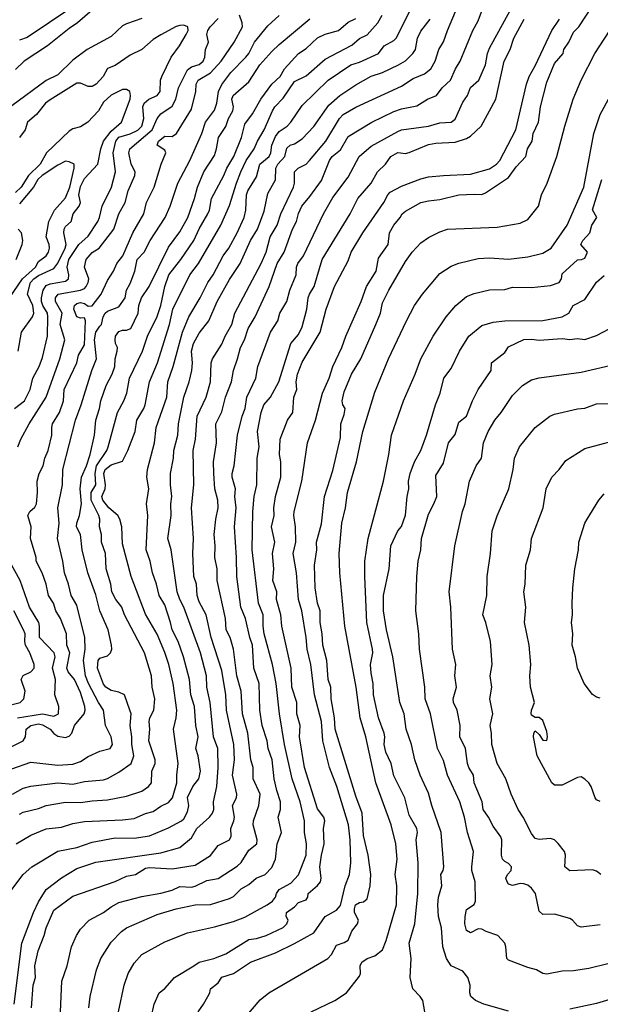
# Model space of a CAD drawing. Header units: metres. Extents: x -46681 to -43747, y -240911 to -237677.
# Tile 427 of 656: x -44650 to -44574, y -239799 to -239670. Entities that reach past the tile are written whole.
import ezdxf

# ---------------------------------------------------------------- set-up
doc = ezdxf.new("R2010")
doc.units = ezdxf.units.M
doc.layers.add('CONTOUR_INDEX', color=1, linetype='Continuous')
doc.layers.add('CONTOUR_INTER', color=3, linetype='Continuous')

msp = doc.modelspace()

# ---------------------------------------------------------------- linework, layer by layer
at = {"layer": 'CONTOUR_INDEX'}
for points, elevation in [([(-44651.1, -239767.68), (-44648.6, -239766.81), (-44645.1, -239767.2), (-44643.1, -239767.1), (-44642.1, -239766.76), (-44641.1, -239766.1), (-44639.6, -239765.37), (-44638.23, -239765.02), (-44637.92, -239764.52), (-44638.1, -239763.52), (-44638.86, -239762.02), (-44639.12, -239760.02), (-44639.77, -239759.02), (-44641.06, -239756.52), (-44641.45, -239755.52), (-44641.72, -239753.52), (-44641.49, -239752.02), (-44641.57, -239750.52), (-44642.6, -239746.27), (-44643.35, -239745.02), (-44643.67, -239743.52), (-44644.22, -239742.02), (-44644.42, -239740.52), (-44645.11, -239737.52), (-44644.92, -239735.52), (-44645.08, -239733.52), (-44644.47, -239730.52), (-44644.44, -239728.52), (-44642.78, -239722.02), (-44642.02, -239720.02), (-44640.63, -239715.52), (-44640.01, -239714.02), (-44640.27, -239711.52), (-44640.1, -239710.52), (-44639.6, -239709.71), (-44639.35, -239709.52), (-44639.16, -239708.52), (-44638.9, -239708.02), (-44638.6, -239707.77), (-44637.1, -239707.19), (-44636.28, -239706.02), (-44636.09, -239705.02), (-44635.6, -239704.13), (-44634.99, -239702.52), (-44634.71, -239701.02), (-44633.8, -239700.02), (-44633.01, -239698.52), (-44631.02, -239695.52), (-44630.37, -239694.02), (-44629.39, -239691.02), (-44627.82, -239688.02), (-44626.22, -239684.52), (-44625.78, -239683.02), (-44624.6, -239681.45), (-44624.27, -239680.52), (-44624.04, -239679.02), (-44623.6, -239678.1), (-44622.43, -239676.52), (-44620.46, -239674.52), (-44620.08, -239674.02), (-44619.35, -239672.52), (-44617.6, -239670.39), (-44616.1, -239669.03)], 95), ([(-44643.27, -239668.02), (-44649.1, -239671.91), (-44650.1, -239672.3)], 95), ([(-44650.8, -239798.52), (-44649.8, -239790.52), (-44648.26, -239786.52), (-44647.6, -239785.1), (-44646.59, -239783.52), (-44644.6, -239781.96), (-44642.6, -239780.74), (-44640.1, -239779.94), (-44631.6, -239778.71), (-44629.1, -239777.99), (-44627.6, -239776.73), (-44626.89, -239775.52), (-44625.25, -239774.02), (-44624.84, -239773.52), (-44624.67, -239773.02), (-44624.72, -239772.02), (-44624.28, -239770.02), (-44624.08, -239767.52), (-44624.15, -239765.02), (-44624.71, -239763.52), (-44625.16, -239759.02), (-44625.57, -239757.02), (-44625.64, -239755.52), (-44626.43, -239752.52), (-44628.61, -239746.52), (-44629.13, -239745.52), (-44629.46, -239744.52), (-44630.26, -239739.02), (-44630.68, -239737.52), (-44630.26, -239734.52), (-44630.29, -239733.02), (-44630.15, -239732.02), (-44630.36, -239730.52), (-44630.36, -239729.02), (-44629.96, -239727.02), (-44629.91, -239726.02), (-44629.36, -239724.02), (-44629.29, -239722.52), (-44628.59, -239719.02), (-44627.89, -239717.02), (-44627.53, -239715.52), (-44627.46, -239714.52), (-44627.61, -239713.02), (-44627.33, -239712.02), (-44626.6, -239710.64), (-44625.32, -239709.02), (-44624.23, -239706.52), (-44622.6, -239703.61), (-44621.23, -239701.52), (-44619.89, -239698.52), (-44618.97, -239697.02), (-44618.1, -239694.66), (-44617.6, -239692.34), (-44616.6, -239690.55), (-44616.56, -239689.02), (-44616.29, -239688.52), (-44615.37, -239687.52), (-44615.1, -239686.44), (-44614.68, -239686.02), (-44614.1, -239685.86), (-44613.1, -239685.21), (-44611.6, -239683.6), (-44609.6, -239680.81), (-44608.16, -239679.52), (-44606.1, -239678.14), (-44604.1, -239677), (-44602.6, -239676.51), (-44600.49, -239675.52), (-44599.6, -239674.98), (-44598.61, -239674.02), (-44598.28, -239673.52), (-44598.02, -239672.02), (-44597.6, -239671.09), (-44596.35, -239669.52)], 100), ([(-44633.26, -239802.02), (-44632.48, -239798.52), (-44631.82, -239797.02), (-44631.1, -239796.45), (-44629.83, -239795.02), (-44627.27, -239793.52), (-44626.6, -239793), (-44624.66, -239792.52), (-44623.1, -239791.91), (-44620.1, -239790.03), (-44619.1, -239789.9), (-44617.81, -239789.52), (-44615.6, -239788.5), (-44615.12, -239788.02), (-44614.96, -239787.52), (-44615.19, -239787.02), (-44615.15, -239786.52), (-44614.1, -239785.78), (-44613.6, -239785.21), (-44612.6, -239784.86), (-44612.39, -239784.52), (-44612.32, -239784.02), (-44611.1, -239782.98), (-44610.72, -239782.52), (-44610.61, -239782.02), (-44610.78, -239780.52), (-44610.6, -239778.99), (-44610.25, -239777.52), (-44610.31, -239775.52), (-44610.16, -239774.52), (-44610.27, -239774.02), (-44611.1, -239772.94), (-44612.79, -239767.52), (-44613.44, -239763.52), (-44613.39, -239762.02), (-44613.81, -239760.52), (-44613.8, -239759.02), (-44614.45, -239757.02), (-44614.56, -239754.52), (-44615.77, -239749.02), (-44615.89, -239747.52), (-44616.46, -239745.52), (-44616.41, -239744.52), (-44616.93, -239743.02), (-44616.82, -239741.52), (-44617.01, -239739.52), (-44616.67, -239738.02), (-44617.13, -239736.02), (-44616.77, -239734.52), (-44616.8, -239733.52), (-44616.6, -239732.02), (-44615.9, -239729.52), (-44615.91, -239727.52), (-44616.07, -239726.52), (-44615.99, -239724.52), (-44615.05, -239722.02), (-44614.34, -239721.02), (-44614.2, -239719.02), (-44613.81, -239718.02), (-44613.89, -239717.02), (-44613.72, -239716.02), (-44613.1, -239714.46), (-44610.75, -239710.52), (-44609.97, -239707.52), (-44608.89, -239704.52), (-44607.1, -239701.16), (-44606.68, -239700.02), (-44605.19, -239697.52), (-44602.42, -239693.52), (-44601.9, -239692.52), (-44601.6, -239692.2), (-44600.1, -239691.4), (-44597.6, -239690.42), (-44596.6, -239690.18), (-44594.6, -239689.98), (-44591.1, -239689.83), (-44588.6, -239689.13), (-44587.69, -239688.52), (-44587.26, -239688.02), (-44585.17, -239684.02), (-44583.77, -239678.02), (-44583.39, -239677.02), (-44582.6, -239675.64), (-44580.43, -239671.02), (-44579.45, -239669.52)], 105), ([(-44651.4, -239706.02), (-44649.69, -239703.52), (-44647.99, -239702.02), (-44647.6, -239701.28), (-44646.6, -239700.52), (-44646.31, -239700.02), (-44646.18, -239699.52), (-44646.23, -239699.02), (-44646.62, -239698.02), (-44646.28, -239696.02), (-44645.52, -239694.52), (-44644.1, -239692.92), (-44643.51, -239691.52), (-44642.94, -239689.02), (-44642.95, -239688.52), (-44643.6, -239688.19), (-44644.1, -239688.14), (-44645.1, -239688.66), (-44647.14, -239690.02), (-44647.71, -239690.52), (-44648.28, -239691.52), (-44650.1, -239693.71)], 90), ([(-44586.1, -239799.42), (-44589.32, -239798.52), (-44590.43, -239798.02), (-44591.03, -239797.52), (-44591.16, -239797.02), (-44591.12, -239796.02), (-44591.43, -239795.02), (-44592.1, -239794.2), (-44593.6, -239793.52), (-44594.21, -239792.52), (-44594.69, -239791.02), (-44594.87, -239788.52), (-44595.26, -239787.02), (-44595.35, -239785.52), (-44595.26, -239784.52), (-44594.85, -239783.02), (-44594.95, -239781.52), (-44594.68, -239781.02), (-44594.58, -239780.52), (-44594.92, -239776.02), (-44596.16, -239772.52), (-44596.6, -239770.91), (-44597.69, -239768.52), (-44598.35, -239766.52), (-44598.79, -239764.52), (-44599.5, -239762.52), (-44599.76, -239760.52), (-44600.31, -239759.02), (-44601.23, -239753.02), (-44602.07, -239749.52), (-44602.48, -239747.02), (-44602.48, -239745.02), (-44601.72, -239741.52), (-44601.49, -239738.52), (-44600.57, -239736.52), (-44600.1, -239735.97), (-44599.6, -239734.5), (-44599.38, -239732.02), (-44599.17, -239731.02), (-44599.19, -239730.02), (-44598.97, -239729.02), (-44598.41, -239727.52), (-44597.6, -239726), (-44596.84, -239724.02), (-44595.66, -239720.02), (-44595.05, -239718.52), (-44594.56, -239716.52), (-44593.6, -239715.29), (-44592.51, -239713.02), (-44591.3, -239711.02), (-44589.6, -239709.65), (-44588.1, -239709.21), (-44586.6, -239709.04), (-44581.6, -239708.99), (-44579.1, -239708.49), (-44578.21, -239708.02), (-44577.63, -239707.02), (-44576.1, -239706.22), (-44574.6, -239703.95), (-44573.6, -239703.1)], 110), ([(-44574.1, -239758.46), (-44574.6, -239758.32), (-44575.1, -239757.97), (-44576.19, -239756.52), (-44577.09, -239754.52), (-44577.34, -239753.02), (-44577.77, -239751.52), (-44577.71, -239750.02), (-44577.86, -239748.52), (-44577.72, -239747.52), (-44577.79, -239746.02), (-44577.67, -239744.02), (-44577.44, -239741.52), (-44576.94, -239739.02), (-44576.91, -239738.02), (-44576.1, -239735.55), (-44575.8, -239735.02), (-44574.29, -239732.52), (-44573.6, -239731.69)], 115), ([(-44571.1, -239797.4), (-44574.6, -239798.42), (-44578.1, -239799.18)], 110)]:
    msp.add_lwpolyline(points, dxfattribs=dict(at, elevation=elevation))
at = {"layer": 'CONTOUR_INTER'}
for points, elevation in [([(-44651.08, -239783.52), (-44649.62, -239781.52), (-44648.5, -239780.52), (-44645.1, -239778.5), (-44642.6, -239778.02), (-44640.6, -239777.29), (-44637.6, -239776.75), (-44635.1, -239776.79), (-44633.1, -239776.47), (-44630.6, -239775.43), (-44628.92, -239774.52), (-44628.6, -239774.27), (-44628.1, -239773.33), (-44627.94, -239772.52), (-44628.1, -239771.44), (-44627.42, -239770.02), (-44626.62, -239769.02), (-44626.4, -239768.02), (-44626.71, -239766.02), (-44627.01, -239765.02), (-44626.73, -239763.52), (-44627.04, -239762.02), (-44627.21, -239759.52), (-44627.67, -239758.02), (-44627.86, -239756.02), (-44628.65, -239753.02), (-44629.33, -239751.02), (-44630.11, -239749.52), (-44630.32, -239748.52), (-44631.1, -239746.24), (-44631.82, -239745.02), (-44632.17, -239743.52), (-44632.7, -239742.02), (-44633.02, -239740.52), (-44633.53, -239739.02), (-44633.32, -239734.52), (-44633.46, -239733.02), (-44633.18, -239731.02), (-44633.44, -239729.52), (-44633.34, -239728.52), (-44632.45, -239725.02), (-44632.2, -239723.02), (-44630.83, -239719.02), (-44630.67, -239717.02), (-44629.97, -239715.02), (-44628.79, -239710.52), (-44627.95, -239708.52), (-44626.46, -239706.02), (-44625.45, -239704.02), (-44624.76, -239703.02), (-44623.43, -239700.52), (-44622.71, -239699.52), (-44621.61, -239697.52), (-44620.71, -239695.52), (-44620.48, -239694.52), (-44620.38, -239692.52), (-44620.24, -239692.02), (-44619.1, -239690.19), (-44618.65, -239688.52), (-44617.43, -239687.52), (-44617.2, -239687.02), (-44617.09, -239686.02), (-44616.6, -239684.9), (-44616.1, -239684.26), (-44615.07, -239683.52), (-44614.61, -239683.02), (-44613.1, -239680.84), (-44609.69, -239677.52), (-44606.73, -239675.52), (-44605.6, -239675.18), (-44603.14, -239674.02), (-44602.38, -239673.02), (-44601.1, -239672.31), (-44600.79, -239672.02), (-44598.6, -239667.6)], 99), ([(-44644.72, -239799.52), (-44644.54, -239795.52), (-44643.87, -239793.52), (-44643.28, -239791.02), (-44642.63, -239789.52), (-44642.1, -239788.7), (-44640.97, -239787.52), (-44639.1, -239786.53), (-44638.1, -239785.77), (-44637.1, -239785.22), (-44634.1, -239784.43), (-44631.6, -239784), (-44630.1, -239783.57), (-44629.1, -239783.13), (-44627.6, -239783.2), (-44627.1, -239783.08), (-44625.6, -239782.31), (-44624.1, -239782.05), (-44621.6, -239780.47), (-44621.1, -239779.97), (-44620.1, -239778.34), (-44619.05, -239777.52), (-44619.02, -239777.02), (-44619.53, -239775.02), (-44619.47, -239774.52), (-44618.77, -239772.52), (-44618.62, -239771.02), (-44619.5, -239769.02), (-44619.51, -239767.52), (-44619.82, -239766.52), (-44620.21, -239763.02), (-44620.93, -239760.52), (-44621.09, -239757.52), (-44621.66, -239755.52), (-44622.1, -239752.01), (-44622.54, -239750.52), (-44623.07, -239749.52), (-44623.16, -239748.02), (-44624.24, -239743.02), (-44624.25, -239741.52), (-44624.54, -239740.02), (-44624.49, -239738.52), (-44624.61, -239737.02), (-44624.42, -239735.02), (-44624.12, -239733.52), (-44624.16, -239732.52), (-44624.53, -239731.02), (-44624.69, -239729.02), (-44624.7, -239727.52), (-44624.33, -239725.02), (-44624.42, -239722.52), (-44623.6, -239720.95), (-44623.13, -239719.02), (-44622.36, -239717.02), (-44622.11, -239715.52), (-44621.55, -239714.02), (-44621.18, -239712.52), (-44620.64, -239711.52), (-44620.18, -239710.02), (-44619.24, -239708.52), (-44617.41, -239704.52), (-44616.38, -239701.52), (-44615.47, -239700.02), (-44614.38, -239697.02), (-44613.85, -239696.02), (-44613.6, -239694.96), (-44613.17, -239694.02), (-44612.1, -239692.76), (-44610.6, -239690.67), (-44609.54, -239688.02), (-44609.18, -239687.52), (-44608.1, -239686.65), (-44607.1, -239684.89), (-44603.99, -239683.02), (-44601.1, -239681.61), (-44600.1, -239681.27), (-44598.1, -239680.87), (-44596.71, -239680.02), (-44595.52, -239679.52), (-44594.78, -239678.52), (-44593.68, -239677.52), (-44593.04, -239676.02), (-44592.45, -239675.02), (-44590.78, -239671.02), (-44590.1, -239669.75), (-44589.1, -239667.15)], 102), ([(-44641.03, -239799.02), (-44640.86, -239797.52), (-44640.04, -239794.02), (-44639.44, -239792.52), (-44638.1, -239790.42), (-44636.76, -239789.02), (-44636.1, -239788.52), (-44632.1, -239786.78), (-44629.6, -239786.02), (-44627.1, -239785.51), (-44625.1, -239785.45), (-44622.6, -239784.7), (-44622.1, -239784.43), (-44621.1, -239783.43), (-44620.1, -239782.86), (-44619.13, -239782.02), (-44617.96, -239781.52), (-44617.1, -239780.61), (-44616.6, -239779.52), (-44616.36, -239777.52), (-44615.81, -239776.02), (-44616.23, -239774.02), (-44615.94, -239773.02), (-44615.93, -239772.02), (-44616.44, -239770.52), (-44616.77, -239769.02), (-44617.05, -239766.52), (-44617.54, -239765.02), (-44617.68, -239764.02), (-44618.35, -239762.02), (-44618.63, -239760.02), (-44618.72, -239756.52), (-44619.45, -239754.52), (-44619.61, -239751.52), (-44619.97, -239750.52), (-44620.51, -239748.02), (-44621.12, -239746.52), (-44621.67, -239742.52), (-44621.69, -239740.02), (-44621.96, -239736.02), (-44621.75, -239733.52), (-44621.94, -239732.02), (-44621.82, -239731.02), (-44622.26, -239729.52), (-44622.25, -239729.02), (-44621.99, -239728.02), (-44621.56, -239724.02), (-44620.95, -239721.52), (-44620.55, -239720.52), (-44620.37, -239719.02), (-44619.16, -239716.52), (-44618.89, -239715.02), (-44617.25, -239710.52), (-44616.29, -239709.02), (-44616.04, -239708.02), (-44615.11, -239706.52), (-44614.73, -239705.02), (-44613.91, -239703.02), (-44613.87, -239702.02), (-44613.68, -239701.52), (-44612.93, -239700.52), (-44610.32, -239695.02), (-44609.1, -239692.9), (-44607.1, -239690.23), (-44605.65, -239687.52), (-44604.1, -239686.14), (-44600.6, -239684.22), (-44600.1, -239684.04), (-44596.56, -239683.52), (-44595.1, -239683.11), (-44593.6, -239683.02), (-44593.1, -239682.63), (-44592.1, -239680.39), (-44591.47, -239679.52), (-44591.1, -239678.48), (-44589.98, -239677.52), (-44589.11, -239675.52), (-44588.87, -239674.02), (-44588.6, -239673.32), (-44585.41, -239667.52)], 103), ([(-44651.1, -239764.79), (-44649.6, -239764.02), (-44649.33, -239763.52), (-44649.21, -239762.52), (-44648.6, -239762.02), (-44647.6, -239761.83), (-44647.1, -239761.92), (-44646.09, -239762.52), (-44645.6, -239763.07), (-44645.1, -239763.41), (-44644.1, -239763.58), (-44643.6, -239763.42), (-44643.26, -239763.02), (-44642.91, -239762.02), (-44641.62, -239760.52), (-44641.49, -239760.02), (-44641.55, -239759.52), (-44642.1, -239757.69), (-44642.9, -239756.02), (-44643.75, -239755.02), (-44643.89, -239754.52), (-44643.53, -239752.52), (-44643.9, -239751.52), (-44643.93, -239750.02), (-44644.75, -239748.02), (-44645.35, -239747.02), (-44645.67, -239746.02), (-44646.3, -239745.02), (-44646.61, -239743.52), (-44647.13, -239742.02), (-44647.9, -239740.52), (-44647.92, -239740.02), (-44648.68, -239737.52), (-44648.56, -239736.02), (-44649.01, -239734.52), (-44648.75, -239734.02), (-44648.1, -239733.43), (-44647.89, -239733.02), (-44647.74, -239731.52), (-44647.77, -239730.02), (-44647.54, -239729.02), (-44646.98, -239728.02), (-44646.77, -239727.02), (-44646.34, -239726.02), (-44645.85, -239724.02), (-44645.87, -239723.02), (-44645.76, -239722.52), (-44644.85, -239721.02), (-44644.35, -239719.52), (-44644.24, -239718.02), (-44642.6, -239714.52), (-44642.38, -239713.52), (-44641.6, -239712.18), (-44641.44, -239709.02), (-44641.6, -239708.66), (-44642.1, -239708.67), (-44642.6, -239708.51), (-44642.99, -239707.52), (-44642.89, -239707.02), (-44642.6, -239706.77), (-44642.1, -239706.62), (-44641.6, -239706.78), (-44641.1, -239707.13), (-44640.6, -239707.06), (-44639.41, -239705.52), (-44638.6, -239703.74), (-44637.8, -239702.52), (-44637.34, -239701.52), (-44636.58, -239700.52), (-44635.27, -239697.52), (-44633.85, -239695.02), (-44633.49, -239693.52), (-44632.47, -239691.52), (-44631.54, -239688.52), (-44630.93, -239687.02), (-44631.1, -239686.69), (-44632.09, -239686.02), (-44631.9, -239685.52), (-44631.1, -239684.83), (-44630.1, -239684.9), (-44629.54, -239684.52), (-44627.6, -239681.33), (-44627.03, -239679.02), (-44626.99, -239678.02), (-44626.74, -239677.52), (-44625.1, -239676.56), (-44623.69, -239675.02), (-44622.02, -239672.52), (-44620.92, -239670.52), (-44620.97, -239670.02), (-44621.33, -239669.02)], 94), ([(-44640.6, -239668.37), (-44642.51, -239670.02), (-44643.6, -239670.74), (-44646.42, -239673.02), (-44649.48, -239675.02), (-44650.6, -239676.14)], 94), ([(-44650.52, -239777.52), (-44648.6, -239776.41), (-44646.6, -239775.54), (-44644.6, -239775.36), (-44643.1, -239774.88), (-44641.6, -239774.61), (-44636.6, -239774.39), (-44635.1, -239774.21), (-44633.6, -239773.56), (-44632.6, -239773.29), (-44631.6, -239772.6), (-44630.6, -239772.09), (-44630.09, -239771.52), (-44629.53, -239769.52), (-44629.53, -239768.52), (-44629.33, -239767.02), (-44629.95, -239762.52), (-44629.61, -239761.02), (-44629.53, -239760.02), (-44630.01, -239756.52), (-44630.57, -239754.02), (-44631.1, -239752.45), (-44632.1, -239750.07), (-44633.6, -239747.43), (-44635.48, -239742.52), (-44636.6, -239738.24), (-44636.72, -239736.02), (-44636.95, -239735.02), (-44637.21, -239734.52), (-44638.4, -239733.52), (-44639.19, -239732.52), (-44639.34, -239732.02), (-44638.89, -239731.02), (-44638.84, -239730.52), (-44639.08, -239729.02), (-44638.91, -239728.52), (-44638.1, -239727.89), (-44636.6, -239727.43), (-44635.94, -239726.02), (-44634.98, -239723.52), (-44634.76, -239722.02), (-44633.84, -239720.52), (-44633.66, -239720.02), (-44633.08, -239717.02), (-44632.02, -239714.52), (-44630.48, -239709.52), (-44630.02, -239707.52), (-44627.79, -239703.02), (-44626.69, -239701.52), (-44623.75, -239696.52), (-44622.6, -239693.92), (-44621.72, -239691.02), (-44621.14, -239689.52), (-44620.45, -239688.02), (-44619.4, -239686.52), (-44618.97, -239685.52), (-44618.09, -239684.02), (-44616.98, -239681.52), (-44616.67, -239681.02), (-44615.6, -239679.88), (-44614.1, -239677.71), (-44612.6, -239676.93), (-44610.1, -239674.75), (-44606.6, -239672.93), (-44605.6, -239672.04), (-44604.6, -239671.56), (-44603.19, -239670.02), (-44602.66, -239669.02)], 98), ([(-44648.52, -239799.02), (-44648.31, -239796.02), (-44648, -239795.02), (-44648.1, -239793.52), (-44647.67, -239791.52), (-44646.85, -239789.52), (-44646.59, -239788.52), (-44645.6, -239786.22), (-44643.1, -239784.39), (-44637.6, -239782.44), (-44636.1, -239781.75), (-44634.92, -239781.52), (-44633.6, -239780.72), (-44633.1, -239780.62), (-44630.1, -239780.8), (-44627.1, -239780.31), (-44625.1, -239779.04), (-44624.1, -239777.76), (-44622.62, -239777.02), (-44622.4, -239776.52), (-44622.43, -239775.52), (-44622.03, -239774.52), (-44621.97, -239774.02), (-44622.24, -239772.52), (-44621.69, -239771.52), (-44621.68, -239771.02), (-44622.23, -239768.52), (-44621.95, -239766.52), (-44622.04, -239764.52), (-44622.99, -239760.02), (-44623.1, -239758.02), (-44623.6, -239754.84), (-44625, -239750.52), (-44625.67, -239747.52), (-44626.6, -239745.83), (-44626.86, -239745.02), (-44626.92, -239743.52), (-44627.27, -239742.52), (-44627.43, -239739.52), (-44627.32, -239737.52), (-44627.57, -239733.52), (-44627.29, -239730.52), (-44627.39, -239726.02), (-44627.06, -239724.52), (-44626.83, -239721.52), (-44625.67, -239719.02), (-44625.09, -239717.02), (-44625.01, -239714.52), (-44624.85, -239714.02), (-44623.6, -239712.08), (-44623.17, -239711.02), (-44622.32, -239709.52), (-44621.94, -239708.02), (-44618.46, -239701.52), (-44617.84, -239700.02), (-44617.29, -239698.02), (-44616.36, -239696.52), (-44615.92, -239695.02), (-44614.24, -239691.52), (-44614.12, -239691.02), (-44614.1, -239689.51), (-44613.65, -239689.02), (-44612.6, -239688.52), (-44612.14, -239688.02), (-44610.03, -239685.52), (-44608.24, -239682.52), (-44607.73, -239682.02), (-44606.1, -239681.04), (-44600.1, -239678.32), (-44598.6, -239677.28), (-44597.1, -239676.68), (-44596.28, -239676.02), (-44595.7, -239675.02), (-44595.23, -239673.52), (-44594.6, -239672.5), (-44594.11, -239671.02), (-44593.06, -239668.52)], 101), ([(-44626.74, -239799.52), (-44626, -239798.52), (-44625.44, -239797.52), (-44625.18, -239797.02), (-44625.09, -239796.52), (-44624.1, -239795.74), (-44623.6, -239794.97), (-44622.1, -239794.49), (-44619.89, -239793.02), (-44616.6, -239791.8), (-44614.1, -239790.59), (-44611.6, -239789.2), (-44610.1, -239787.02), (-44608.6, -239786.2), (-44608.1, -239785.6), (-44607.48, -239783.02), (-44606.9, -239781.52), (-44606.76, -239780.02), (-44606.81, -239777.02), (-44607.06, -239775.02), (-44608.59, -239770.02), (-44609.53, -239767.52), (-44610.42, -239764.02), (-44610.6, -239761.49), (-44611.51, -239758.02), (-44611.99, -239754.02), (-44612.46, -239752.02), (-44612.57, -239750.52), (-44613.14, -239747.02), (-44613.6, -239745.52), (-44613.86, -239742.02), (-44614.28, -239739.52), (-44613.95, -239738.02), (-44614, -239736.02), (-44614.2, -239734.52), (-44614.14, -239734.02), (-44613.15, -239730.02), (-44612.41, -239725.02), (-44611.37, -239722.02), (-44610.43, -239718.52), (-44609.57, -239716.52), (-44609.1, -239715.02), (-44607.91, -239712.52), (-44607.39, -239711.02), (-44605.37, -239706.52), (-44604.71, -239704.52), (-44603.44, -239702.52), (-44603.1, -239700.83), (-44601.86, -239699.02), (-44601.66, -239697.52), (-44601.1, -239696.52), (-44600.27, -239695.52), (-44600.03, -239695.02), (-44599.6, -239694.65), (-44597.6, -239693.55), (-44596.6, -239693.31), (-44595.1, -239693.16), (-44592.6, -239692.54), (-44590.6, -239692.43), (-44589.6, -239692.51), (-44589.1, -239692.29), (-44586.1, -239690.26), (-44585.1, -239688.86), (-44583.84, -239687.52), (-44583.63, -239686.52), (-44583.03, -239685.52), (-44582.89, -239684.52), (-44582.17, -239683.02), (-44581.93, -239681.02), (-44581.1, -239677.76), (-44580.1, -239675.35), (-44578.94, -239674.02), (-44578.85, -239673.52), (-44578.21, -239672.52), (-44577.6, -239671.24), (-44576.9, -239670.52), (-44575.23, -239668.02)], 106), ([(-44634.1, -239669.46), (-44636.1, -239670.12), (-44636.6, -239670.42), (-44638.1, -239671.8), (-44641.23, -239673.52), (-44643.1, -239674.91), (-44645.1, -239676.8), (-44646.6, -239677.55), (-44651.1, -239680.87)], 93), ([(-44651.03, -239771.02), (-44649.6, -239770.23), (-44648.6, -239769.96), (-44645.1, -239769.55), (-44643.1, -239769.69), (-44641.6, -239769.36), (-44639.1, -239769.14), (-44638.6, -239768.98), (-44637.1, -239768.12), (-44635.48, -239767.02), (-44635.12, -239766.02), (-44635.42, -239764.52), (-44635.4, -239763.52), (-44635.6, -239762.02), (-44635.47, -239760.52), (-44635.64, -239760.02), (-44636.38, -239758.02), (-44637.1, -239757.65), (-44638.1, -239757.45), (-44638.82, -239757.02), (-44639.1, -239756.61), (-44639.87, -239754.52), (-44639.82, -239753.52), (-44639.6, -239753.23), (-44638.6, -239752.9), (-44638.18, -239752.52), (-44638.01, -239752.02), (-44638.05, -239751.52), (-44638.51, -239749.52), (-44639.59, -239747.02), (-44640.1, -239744.9), (-44641.15, -239742.02), (-44641.91, -239739.02), (-44642.12, -239737.02), (-44642.63, -239736.02), (-44642.61, -239735.52), (-44642.25, -239734.52), (-44641.98, -239733.02), (-44642.17, -239731.02), (-44641.99, -239729.52), (-44641.34, -239728.02), (-44640.87, -239726.52), (-44640.27, -239724.02), (-44640.11, -239722.02), (-44639.61, -239720.52), (-44639.45, -239719.52), (-44638.77, -239717.52), (-44637.96, -239716.02), (-44637.63, -239715.02), (-44637.57, -239714.02), (-44637.3, -239713.02), (-44637.29, -239712.52), (-44637.53, -239712.02), (-44637.59, -239711.52), (-44637.52, -239711.02), (-44637.1, -239710.42), (-44636.6, -239710.24), (-44636.1, -239710.24), (-44635.54, -239710.02), (-44634.56, -239708.02), (-44634.48, -239707.02), (-44634.14, -239706.02), (-44633.14, -239704.52), (-44630.6, -239699.38), (-44629.1, -239697.4), (-44628.08, -239695.52), (-44627.19, -239693.02), (-44626.82, -239691.52), (-44625.96, -239689.52), (-44624.6, -239687.39), (-44624.3, -239686.52), (-44624.07, -239685.02), (-44623.1, -239683.59), (-44622.75, -239682.52), (-44622.2, -239681.52), (-44622.1, -239681.02), (-44622.33, -239680.02), (-44622.14, -239679.52), (-44620.1, -239677.74), (-44618.65, -239675.52), (-44617.1, -239673.76), (-44616.1, -239672.84), (-44612.1, -239669.49)], 96), ([(-44650.77, -239720.52), (-44649.46, -239719.52), (-44648.72, -239718.02), (-44648.37, -239716.52), (-44647.52, -239715.02), (-44647.1, -239713.82), (-44646.42, -239711.02), (-44646.37, -239708.52), (-44646.44, -239708.02), (-44647.06, -239707.02), (-44647.22, -239706.52), (-44647.24, -239706.02), (-44647, -239705.02), (-44646.6, -239704.41), (-44646.1, -239704.18), (-44644.1, -239703.86), (-44643.68, -239703.52), (-44643.63, -239703.02), (-44643.87, -239702.02), (-44643.65, -239701.02), (-44642.33, -239699.02), (-44641.1, -239697.95), (-44639.86, -239696.02), (-44639.62, -239695.52), (-44639.27, -239694.02), (-44638.04, -239691.52), (-44637.54, -239689.52), (-44637.85, -239687.02), (-44637.5, -239685.52), (-44637.1, -239684.99), (-44635.6, -239684.54), (-44634.6, -239684.07), (-44634.1, -239683.52), (-44633.84, -239682.52), (-44633.97, -239681.02), (-44633.79, -239680.52), (-44633.18, -239680.02), (-44632.1, -239679.53), (-44631.67, -239679.02), (-44631.65, -239677.52), (-44631.47, -239677.02), (-44630.25, -239674.52), (-44629.15, -239673.02), (-44628.28, -239671.52), (-44628.04, -239671.02), (-44628.06, -239670.52), (-44628.6, -239670.32), (-44629.1, -239670.36), (-44629.6, -239670.5), (-44631.6, -239671.57), (-44632.6, -239672.21), (-44634.1, -239673.49), (-44635.6, -239674.26), (-44637.6, -239675.58), (-44638.6, -239675.97), (-44639.14, -239677.02), (-44640.08, -239678.02), (-44640.6, -239678.35), (-44641.1, -239678.35), (-44642.1, -239677.93), (-44642.6, -239677.91), (-44646.1, -239680.11), (-44646.68, -239680.52), (-44647.89, -239682.02), (-44649.06, -239683.02), (-44649.37, -239684.02), (-44650.1, -239685.02)], 92), ([(-44650.31, -239725.52), (-44649.92, -239724.52), (-44648.82, -239722.52), (-44646.59, -239719.02), (-44644.83, -239714.02), (-44644.17, -239711.52), (-44644.78, -239709.52), (-44644.5, -239708.02), (-44645.38, -239706.52), (-44645.38, -239706.02), (-44645.03, -239705.52), (-44642.12, -239705.02), (-44641.6, -239704.78), (-44641.38, -239704.52), (-44641.11, -239704.02), (-44641.03, -239703.52), (-44641.58, -239702.02), (-44641.36, -239701.02), (-44640.6, -239700.1), (-44639.67, -239699.52), (-44637.77, -239697.02), (-44637.11, -239695.02), (-44636.29, -239693.52), (-44635.86, -239692.02), (-44635, -239690.02), (-44634.97, -239689.52), (-44635.49, -239688.52), (-44635.78, -239687.02), (-44635.64, -239686.52), (-44632.74, -239684.02), (-44632.1, -239682.53), (-44631.6, -239681.91), (-44630.1, -239680.91), (-44629.66, -239680.02), (-44629.31, -239678.52), (-44628.1, -239676.15), (-44627.6, -239675.76), (-44626.6, -239675.47), (-44626.08, -239675.02), (-44625.84, -239674.52), (-44625.74, -239673.52), (-44625.37, -239672.52), (-44625.6, -239671.52), (-44625.46, -239671.02), (-44625.16, -239670.52), (-44624.1, -239669.44)], 93), ([(-44650.1, -239773.64), (-44649.6, -239773.38), (-44647.6, -239772.88), (-44646.6, -239772.5), (-44644.1, -239772.05), (-44642.1, -239772.12), (-44640.6, -239771.88), (-44638.6, -239771.77), (-44636.1, -239771.27), (-44634.1, -239770.64), (-44633.21, -239770.02), (-44632.82, -239769.52), (-44632.77, -239768.02), (-44632.35, -239767.02), (-44632.34, -239766.52), (-44633.18, -239764.02), (-44633.04, -239762.52), (-44633.12, -239761.52), (-44633.04, -239761.02), (-44632.53, -239760.02), (-44632.41, -239758.52), (-44632.74, -239757.02), (-44632.84, -239755.52), (-44633.74, -239752.52), (-44636.34, -239747.52), (-44636.71, -239746.52), (-44637.51, -239745.52), (-44638.03, -239744.52), (-44638.15, -239743.52), (-44638.76, -239741.52), (-44638.86, -239739.52), (-44639.38, -239738.02), (-44639.36, -239737.02), (-44639.64, -239736.02), (-44639.58, -239735.02), (-44639.7, -239734.52), (-44640.73, -239732.52), (-44640.7, -239731.52), (-44640.09, -239730.52), (-44640.18, -239729.02), (-44640.01, -239728.02), (-44638.69, -239726.02), (-44638.49, -239725.52), (-44637.27, -239721.02), (-44636.46, -239719.52), (-44636.07, -239718.52), (-44635.71, -239716.52), (-44634.02, -239713.02), (-44633.33, -239711.02), (-44632.1, -239708.46), (-44631.61, -239707.02), (-44631.07, -239704.52), (-44630.54, -239703.02), (-44628.99, -239701.02), (-44627.3, -239698.52), (-44626.6, -239696.98), (-44625.45, -239695.02), (-44625.25, -239694.52), (-44624.99, -239693.02), (-44623.34, -239690.02), (-44622.95, -239689.02), (-44622.04, -239687.52), (-44621.07, -239685.02), (-44620.6, -239683.29), (-44619.6, -239681.91), (-44618.54, -239680.02), (-44617.08, -239678.02), (-44616, -239677.02), (-44615.43, -239676.02), (-44613.6, -239674.04), (-44612.6, -239673.38), (-44611.1, -239671.98), (-44610.1, -239671.5), (-44608.36, -239671.02), (-44607.1, -239669.93), (-44606.1, -239669.42)], 97), ([(-44637.13, -239799.52), (-44636.39, -239796.02), (-44635.86, -239794.52), (-44635.1, -239793.17), (-44634.1, -239792.01), (-44631.1, -239790.35), (-44628.1, -239789.18), (-44624.6, -239788.4), (-44622.1, -239787.69), (-44620.6, -239787.12), (-44617.67, -239785.52), (-44617.01, -239785.02), (-44616.61, -239784.52), (-44616.47, -239784.02), (-44616.14, -239783.52), (-44614.6, -239782.69), (-44613.6, -239781.57), (-44612.57, -239779.02), (-44612.53, -239777.52), (-44612.82, -239776.02), (-44612.8, -239774.52), (-44613.37, -239772.02), (-44614.41, -239769.02), (-44615.4, -239764.52), (-44616.08, -239760.52), (-44616.5, -239756.52), (-44617, -239754.02), (-44618.07, -239750.02), (-44618.22, -239749.02), (-44618.23, -239747.52), (-44618.84, -239746.02), (-44619.66, -239739.02), (-44619.56, -239734.02), (-44619.38, -239732.02), (-44619.04, -239730.52), (-44618.98, -239727.02), (-44618.73, -239725.52), (-44618.97, -239723.52), (-44618.49, -239721.02), (-44618.13, -239720.02), (-44617.24, -239719.02), (-44616.18, -239717.02), (-44614.6, -239712), (-44613.6, -239710.81), (-44613.1, -239709.8), (-44612.51, -239707.52), (-44612.33, -239706.02), (-44612.16, -239705.52), (-44611.52, -239704.52), (-44610.49, -239701.02), (-44606.83, -239695.02), (-44605.83, -239693.02), (-44604.1, -239691.02), (-44603.25, -239689.52), (-44602.2, -239688.52), (-44601.5, -239687.52), (-44600.6, -239687.01), (-44599.6, -239687.12), (-44599.1, -239687.01), (-44596.6, -239685.96), (-44595.6, -239685.78), (-44593.1, -239685.62), (-44591.6, -239685.17), (-44591.1, -239684.87), (-44589.7, -239683.52), (-44587.78, -239680.02), (-44586.67, -239675.02), (-44585.89, -239673.52), (-44585.41, -239672.02), (-44584.06, -239669.52)], 104), ([(-44620.33, -239800.02), (-44618.6, -239797.94), (-44617.46, -239797.02), (-44609.74, -239792.52), (-44609.29, -239792.02), (-44608.6, -239790.78), (-44607.6, -239790.44), (-44607.1, -239790.12), (-44606.6, -239788.97), (-44605.87, -239788.02), (-44605.73, -239787.52), (-44606.25, -239786.52), (-44606.28, -239786.02), (-44606.11, -239785.52), (-44605.6, -239785.22), (-44605.1, -239785.13), (-44604.6, -239784.71), (-44604.2, -239783.02), (-44604.13, -239781.52), (-44604.47, -239779.02), (-44605.1, -239776.42), (-44605.28, -239773.52), (-44606.1, -239771.3), (-44608.8, -239762.52), (-44608.86, -239761.02), (-44609.31, -239758.52), (-44609.37, -239757.02), (-44609.69, -239756.02), (-44609.88, -239753.52), (-44610.42, -239751.52), (-44610.48, -239750.02), (-44610.75, -239748.52), (-44610.74, -239747.02), (-44611.1, -239745.99), (-44611.42, -239744.02), (-44611.48, -239741.02), (-44611.19, -239739.02), (-44611.22, -239738.02), (-44610.6, -239735.63), (-44610.18, -239732.02), (-44609.1, -239728.65), (-44608.1, -239724.31), (-44608.05, -239722.52), (-44607.6, -239721.31), (-44607.5, -239720.52), (-44607.78, -239720.02), (-44607.88, -239719.52), (-44607.6, -239718.34), (-44606.66, -239716.02), (-44605.43, -239714.02), (-44603.46, -239709.52), (-44602.87, -239708.02), (-44602.6, -239706.67), (-44601.77, -239705.02), (-44599.6, -239701.28), (-44598.72, -239700.02), (-44597.6, -239698.82), (-44596.6, -239698.12), (-44595.1, -239697.37), (-44594.1, -239697.02), (-44587.6, -239696.77), (-44584.6, -239696.25), (-44583.6, -239695.76), (-44582.18, -239694.02), (-44581.77, -239692.52), (-44581.07, -239691.02), (-44579.77, -239687.52), (-44578.75, -239683.52), (-44577.66, -239680.02), (-44576.6, -239677.52), (-44574.81, -239674.02), (-44572.87, -239671.02)], 107), ([(-44650.27, -239713.02), (-44649.83, -239710.52), (-44648.38, -239708.52), (-44648.23, -239708.02), (-44648.35, -239707.02), (-44649.04, -239705.52), (-44648.66, -239704.02), (-44648.24, -239703.52), (-44647.6, -239703.11), (-44645.6, -239702.18), (-44645.1, -239701.5), (-44644.13, -239699.52), (-44644.01, -239699.02), (-44644.3, -239697.52), (-44644.26, -239697.02), (-44644.1, -239696.68), (-44643.33, -239696.02), (-44643.08, -239695.02), (-44642.3, -239694.02), (-44642.13, -239693.52), (-44642.32, -239692.52), (-44642.1, -239691.46), (-44641.6, -239690.4), (-44639.85, -239688.52), (-44639.46, -239686.52), (-44639.09, -239685.52), (-44638.1, -239684.21), (-44636.75, -239683.02), (-44635.63, -239680.02), (-44635.56, -239679.52), (-44635.65, -239679.02), (-44636.1, -239678.74), (-44636.6, -239678.73), (-44638.1, -239679.5), (-44639.1, -239680.41), (-44639.75, -239681.52), (-44641.14, -239683.02), (-44642.1, -239683.61), (-44643.1, -239683.89), (-44643.6, -239684.19), (-44646.55, -239687.02), (-44647.4, -239688.52), (-44648.94, -239690.02), (-44649.89, -239691.52), (-44650.6, -239692.23)], 91), ([(-44611.93, -239799.52), (-44608.83, -239798.02), (-44607.3, -239797.02), (-44605.6, -239794.84), (-44605.47, -239794.52), (-44605.51, -239793.52), (-44605.31, -239793.02), (-44604.6, -239792.52), (-44603.6, -239792.2), (-44602.6, -239791.4), (-44602.1, -239790.17), (-44600.77, -239785.52), (-44600.72, -239783.02), (-44600.95, -239781.52), (-44600.69, -239779.52), (-44600.85, -239777.52), (-44601.46, -239775.02), (-44603.49, -239769.52), (-44604.78, -239763.52), (-44605.51, -239761.02), (-44606.05, -239757.02), (-44607.53, -239749.02), (-44608.17, -239742.02), (-44608.25, -239739.52), (-44607.9, -239735.52), (-44607.42, -239733.52), (-44607.17, -239731.52), (-44606, -239727.52), (-44605.17, -239723.52), (-44603.6, -239718.39), (-44601.81, -239714.02), (-44599.46, -239709.02), (-44598.41, -239707.02), (-44597.38, -239705.52), (-44595.1, -239702.84), (-44593.6, -239701.86), (-44592.6, -239701.48), (-44590.1, -239700.85), (-44588.6, -239700.78), (-44586.1, -239700.94), (-44583.6, -239700.64), (-44581.6, -239700.16), (-44580.54, -239699.52), (-44578.45, -239696.52), (-44576.26, -239691.52), (-44574.93, -239684.52), (-44574.12, -239682.02), (-44572.76, -239679.52)], 108), ([(-44597.04, -239799.52), (-44597.32, -239798.02), (-44597.65, -239797.52), (-44598.64, -239796.52), (-44598.96, -239795.02), (-44598.86, -239792.52), (-44599.13, -239790.52), (-44598.35, -239788.02), (-44597.99, -239784.02), (-44597.92, -239780.02), (-44598.2, -239777.02), (-44598, -239776.02), (-44598.09, -239775.52), (-44599.1, -239773.75), (-44599.69, -239771.52), (-44601.1, -239768.62), (-44601.47, -239767.02), (-44602.16, -239765.52), (-44602.36, -239764.52), (-44602.3, -239763.52), (-44602.39, -239763.02), (-44603.14, -239761.02), (-44603.78, -239758.02), (-44603.8, -239756.52), (-44604.1, -239755.16), (-44604.17, -239754.02), (-44603.88, -239752.52), (-44603.91, -239752.02), (-44604.64, -239748.52), (-44604.91, -239742.52), (-44604.92, -239740.52), (-44604.47, -239737.52), (-44602.47, -239730.02), (-44601.76, -239726.52), (-44601.44, -239724.02), (-44599.84, -239719.52), (-44598.31, -239716.02), (-44597.6, -239714.02), (-44595.96, -239711.02), (-44594.28, -239708.52), (-44593.02, -239707.02), (-44591.6, -239705.85), (-44590.6, -239705.44), (-44588.6, -239704.98), (-44586.6, -239704.91), (-44585.6, -239704.63), (-44583.1, -239704.65), (-44580.6, -239704.41), (-44579.47, -239704.02), (-44579.16, -239703.52), (-44579.1, -239702.86), (-44577.1, -239701.06), (-44576.55, -239701.02), (-44576.1, -239700.84), (-44575.78, -239700.02), (-44576.64, -239699.02), (-44576.37, -239698.52), (-44575.46, -239697.52), (-44575.22, -239696.52), (-44574.55, -239695.52), (-44575.1, -239694.5), (-44573.88, -239690.52)], 109), ([(-44650.54, -239701.02), (-44649.74, -239699.02), (-44649.68, -239698.52), (-44649.83, -239697.52), (-44650.27, -239697.02)], 89), ([(-44573.1, -239793.26), (-44575.6, -239793.85), (-44577.6, -239794.15), (-44579.1, -239794.21), (-44581.1, -239794.6), (-44581.6, -239794.5), (-44582.43, -239794.02), (-44583.6, -239793.71), (-44586.1, -239792.74), (-44586.34, -239792.52), (-44586.45, -239791.02), (-44586.6, -239790.55), (-44587.5, -239789.52), (-44589.02, -239789.02), (-44589.6, -239788.7), (-44590.1, -239788.66), (-44591.1, -239789.19), (-44591.6, -239788.86), (-44591.82, -239788.02), (-44591.8, -239787.02), (-44591.6, -239786.12), (-44590.6, -239785.46), (-44590.41, -239785.02), (-44590.46, -239782.52), (-44590.89, -239781.02), (-44590.91, -239780.52), (-44590.71, -239778.52), (-44591.49, -239776.02), (-44591.85, -239774.02), (-44592.47, -239772.02), (-44594.1, -239768.52), (-44594.6, -239766.62), (-44595.4, -239765.02), (-44596.32, -239760.52), (-44597, -239758.52), (-44597.05, -239757.02), (-44597.76, -239752.02), (-44597.86, -239750.02), (-44598.25, -239747.02), (-44598.12, -239742.52), (-44597.91, -239740.52), (-44597.59, -239739.02), (-44597.49, -239737.52), (-44596.6, -239734.34), (-44595.86, -239733.02), (-44595.47, -239732.02), (-44595.6, -239729.28), (-44594.6, -239727.68), (-44593.97, -239725.02), (-44593.1, -239723.92), (-44592.6, -239722.29), (-44591.59, -239721.52), (-44590.84, -239719.52), (-44590.1, -239718.04), (-44588.36, -239715.52), (-44588.32, -239714.52), (-44586.6, -239713.17), (-44586.1, -239712.45), (-44584.1, -239711.47), (-44583.1, -239711.43), (-44582.1, -239711.57), (-44579.1, -239711.36), (-44578.1, -239711.47), (-44577.1, -239711.33), (-44576.1, -239711.48), (-44574.6, -239710.95), (-44572.83, -239710.02)], 111), ([(-44574.1, -239788.12), (-44576.6, -239788.42), (-44577.1, -239788.28), (-44577.73, -239787.52), (-44578.1, -239787.31), (-44580.1, -239786.74), (-44581.6, -239786.77), (-44582.1, -239786.32), (-44582.56, -239784.02), (-44583.1, -239783.32), (-44583.6, -239782.93), (-44584.1, -239782.75), (-44584.6, -239782.73), (-44585.6, -239783), (-44586.1, -239782.8), (-44586.29, -239782.52), (-44586.46, -239782.02), (-44586.26, -239781.52), (-44585.76, -239781.02), (-44585.73, -239780.52), (-44586.1, -239780.08), (-44586.6, -239779.83), (-44586.9, -239779.52), (-44587.04, -239779.02), (-44586.98, -239777.02), (-44587.1, -239776.6), (-44588.1, -239775.23), (-44588.72, -239774.02), (-44589.42, -239773.02), (-44589.57, -239772.02), (-44590.59, -239769.52), (-44590.68, -239768.52), (-44591.31, -239767.52), (-44591.48, -239767.02), (-44591.75, -239765.02), (-44592.47, -239763.52), (-44592.44, -239762.02), (-44592.83, -239760.02), (-44593.32, -239759.02), (-44593.34, -239758.52), (-44592.91, -239757.02), (-44593.14, -239755.52), (-44592.99, -239754.02), (-44593.42, -239752.02), (-44593.66, -239746.52), (-44593.88, -239744.52), (-44593.12, -239738.52), (-44592.13, -239734.02), (-44591.76, -239733.02), (-44591.21, -239730.02), (-44590.33, -239728.02), (-44589.63, -239727.02), (-44589.36, -239725.02), (-44588.79, -239723.52), (-44587.92, -239722.02), (-44587.09, -239721.02), (-44585.6, -239718.82), (-44584.28, -239717.52), (-44583.1, -239716.78), (-44582.1, -239716.48), (-44576.6, -239715.74), (-44572.1, -239714.7)], 112), ([(-44574.04, -239781.52), (-44574.6, -239781.09), (-44575.1, -239780.95), (-44578.1, -239781.04), (-44578.76, -239780.52), (-44578.65, -239779.02), (-44578.8, -239778.52), (-44579.6, -239777.46), (-44580.1, -239777.02), (-44580.6, -239776.82), (-44582.1, -239776.97), (-44582.6, -239776.83), (-44583.1, -239776.16), (-44584.17, -239774.02), (-44584.86, -239773.02), (-44585.78, -239771.02), (-44586.45, -239769.02), (-44587.59, -239767.02), (-44588.3, -239764.52), (-44588.35, -239763.02), (-44588.51, -239762.02), (-44588.17, -239760.52), (-44588.55, -239758.52), (-44588.31, -239757.02), (-44588.52, -239755.52), (-44588.25, -239754.02), (-44588.48, -239751.02), (-44589.08, -239748.52), (-44589.48, -239747.52), (-44588.93, -239745.02), (-44588.89, -239742.52), (-44588.48, -239739.52), (-44588.23, -239736.52), (-44587.6, -239734.57), (-44586.08, -239731.02), (-44585.48, -239728.52), (-44585.33, -239727.02), (-44584.67, -239725.52), (-44582.64, -239723.02), (-44580.69, -239721.52), (-44580.1, -239721.26), (-44577.1, -239720.56), (-44576.1, -239720.48), (-44574.6, -239719.91), (-44572.1, -239719.88)], 113), ([(-44574.1, -239771.98), (-44574.6, -239771.75), (-44574.77, -239771.52), (-44575.28, -239770.02), (-44575.6, -239769.52), (-44576.1, -239769.04), (-44576.6, -239768.76), (-44577.1, -239768.84), (-44579.1, -239769.86), (-44580.1, -239769.84), (-44580.46, -239769.52), (-44582.36, -239766.02), (-44582.82, -239763.52), (-44582.79, -239763.02), (-44582.6, -239762.73), (-44582.1, -239763.19), (-44581.6, -239763.94), (-44581.1, -239763.97), (-44581.01, -239763.52), (-44581.1, -239762.81), (-44581.6, -239761.37), (-44582.1, -239760.98), (-44582.6, -239760.99), (-44583.1, -239760.69), (-44583.15, -239760.52), (-44583.1, -239760.02), (-44582.69, -239759.02), (-44583.25, -239757.02), (-44583.33, -239755.52), (-44583.17, -239754.02), (-44583.4, -239751.52), (-44584.03, -239748.52), (-44583.86, -239746.52), (-44584.1, -239744.52), (-44583.94, -239743.52), (-44583.86, -239741.02), (-44583.23, -239739.02), (-44583.08, -239737.52), (-44581.59, -239733.52), (-44581.18, -239731.02), (-44580.43, -239729.52), (-44579.47, -239728.52), (-44578.6, -239727.32), (-44576.1, -239725.74), (-44570.6, -239724.25)], 114), ([(-44650.34, -239761.02), (-44647.1, -239760.5), (-44645.6, -239760.79), (-44645.01, -239760.52), (-44644.97, -239759.52), (-44645.49, -239758.02), (-44645.4, -239756.02), (-44645.78, -239754.52), (-44645.45, -239753.02), (-44645.57, -239752.52), (-44647.47, -239750.52), (-44647.46, -239749.02), (-44647.58, -239748.52), (-44648.77, -239746.52), (-44650.03, -239743.02), (-44651.42, -239740.52)], 93), ([(-44652.04, -239759.52), (-44650.03, -239759.02), (-44649.53, -239758.52), (-44649.36, -239757.52), (-44649.88, -239756.02), (-44649.6, -239755.46), (-44648.6, -239754.98), (-44648.16, -239754.52), (-44648.16, -239754.02), (-44648.75, -239752.52), (-44649.3, -239751.52), (-44649.42, -239751.02), (-44649.35, -239750.02), (-44649.56, -239749.52), (-44650.84, -239747.02)], 92)]:
    msp.add_lwpolyline(points, dxfattribs=dict(at, elevation=elevation))

doc.saveas('drawing.dxf')
